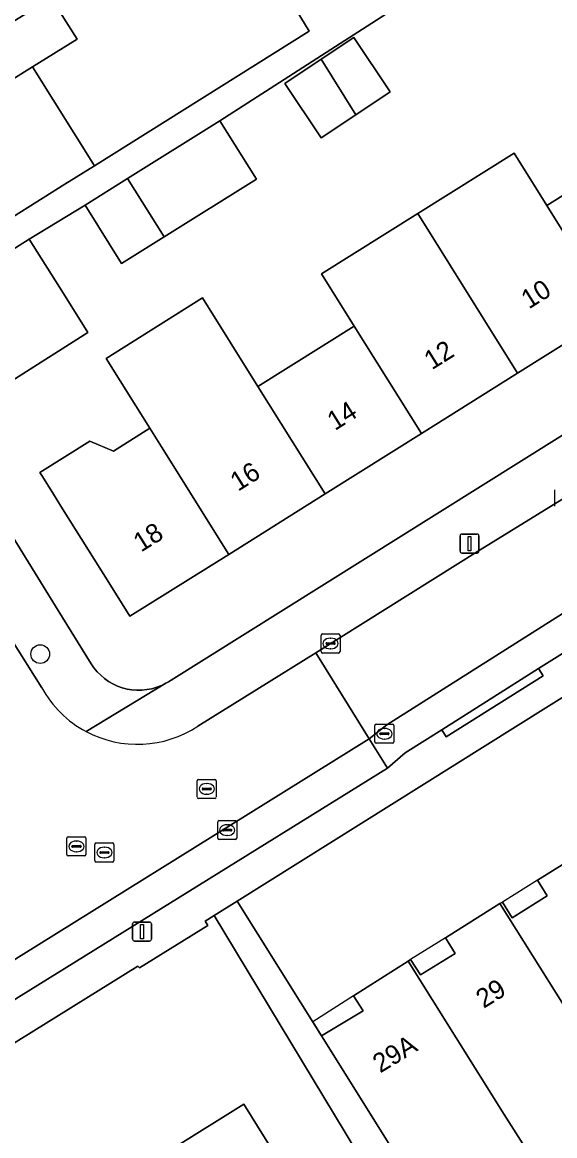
# Model space of a CAD drawing. Extents: x 159664 to 160323, y 385312 to 386115.
# Drawn here: x 160147.9 to 160175.8, y 385653.4 to 385711.9 of the extents above; entities that cross this region are included whole.
import ezdxf

# ---------------------------------------------------------------- set-up
doc = ezdxf.new("R2010")
doc.units = 0
for name, color, linetype in [('IMGEO_Boom', 7, 'Continuous'), ('IMGEO_Erf', 7, 'Continuous'), ('IMGEO_Kolk', 7, 'Continuous'), ('IMGEO_Lichtmast', 7, 'Continuous'), ('IMGEO_Pand', 7, 'Continuous'), ('IMGEO_Pand_nummerreeks', 7, 'Continuous'), ('IMGEO_Pand_overbouw', 7, 'Continuous'), ('IMGEO_Parkeervlak_open', 7, 'Continuous'), ('IMGEO_Rijbaan_lokaal_open', 7, 'Continuous'), ('IMGEO_Rioolput', 7, 'Continuous'), ('IMGEO_Voetpad_open', 7, 'Continuous')]:
    doc.layers.add(name, color=color, linetype=linetype)

msp = doc.modelspace()

# ---------------------------------------------------------------- linework, layer by layer
at = {"layer": 'IMGEO_Boom'}
msp.add_circle((160148.802, 385678.695), 0.489, dxfattribs=at)
at = {"layer": 'IMGEO_Erf'}
for points in [[(160147.043, 385711.687), (160149.38, 385713.149), (160150.736, 385710.98), (160148.399, 385709.518), (160151.646, 385704.328), (160162.933, 385711.387), (160160.849, 385714.823), (160157.732, 385712.932), (160156.666, 385714.69), (160155.366, 385716.834), (160158.483, 385718.725), (160154.528, 385724.811), (160151.519, 385722.877), (160150.291, 385724.787), (160148.946, 385726.88), (160152.084, 385728.896), (160148.224, 385734.954), (160145.186, 385733.001)], [(160171.811, 385715.422), (160158.243, 385706.689), (160160.156, 385703.634), (160155.309, 385700.599), (160153.072, 385699.198), (160151.159, 385702.253), (160148.221, 385700.477), (160150.021, 385697.629), (160151.311, 385695.569), (160143.692, 385690.753)], [(160178.941, 385696.607), (160173.882, 385693.439), (160168.823, 385690.269), (160163.764, 385687.1), (160158.705, 385683.931), (160153.512, 385680.678), (160152.318, 385682.585), (160149.98, 385686.316), (160149.498, 385687.085), (160148.918, 385688.011), (160148.783, 385688.225), (160151.412, 385689.871), (160152.657, 385689.353), (160154.561, 385690.546), (160152.262, 385694.216), (160157.32, 385697.388), (160160.231, 385692.74), (160165.291, 385695.909), (160163.575, 385698.648), (160168.635, 385701.817), (160173.694, 385704.985), (160175.409, 385702.247), (160180.469, 385705.416)], [(160146.953, 385685.49), (160149.75, 385680.977), (160151.478, 385678.188), (160151.627, 385677.971), (160151.794, 385677.768), (160151.979, 385677.581), (160152.179, 385677.411), (160152.395, 385677.259), (160152.622, 385677.128), (160152.861, 385677.017), (160153.109, 385676.928), (160153.363, 385676.862), (160153.623, 385676.818), (160153.885, 385676.798), (160154.148, 385676.801), (160154.41, 385676.828), (160154.668, 385676.879), (160154.921, 385676.952), (160155.166, 385677.047), (160155.402, 385677.164), (160155.538, 385677.244), (160196.521, 385702.868)], [(160193.313, 385687.116), (160159.148, 385665.732), (160163.583, 385658.647), (160165.764, 385659.968), (160165.262, 385660.752), (160168.129, 385662.576), (160168.261, 385662.66), (160168.771, 385661.858), (160170.601, 385662.982), (160170.099, 385663.8), (160172.952, 385665.594), (160173.085, 385665.678), (160173.602, 385664.857), (160175.427, 385666.004), (160174.917, 385666.832), (160177.789, 385668.609)], [(160175.224, 385636.361), (160157.932, 385664.971), (160157.464, 385664.678), (160157.604, 385664.439), (160154.019, 385662.222), (160153.937, 385662.319), (160144.925, 385656.737)]]:
    msp.add_lwpolyline(points, dxfattribs=at)
for points in [[(160165.383, 385707.01), (160163.561, 385705.794), (160161.657, 385708.649), (160163.561, 385709.919), (160165.279, 385711.064), (160167.182, 385708.209)], [(160159.503, 385655.066), (160162.149, 385650.824), (160164.979, 385646.286), (160120.636, 385618.629), (160117.816, 385623.15), (160115.17, 385627.392), (160125.225, 385633.663), (160123.57, 385636.312), (160139.194, 385646.059), (160140.837, 385643.424)]]:
    msp.add_lwpolyline(points, close=True, dxfattribs=at)
at = {"layer": 'IMGEO_Kolk'}
for p, q in [((160175.831, 385686.462), (160175.831, 385687.314)), ((160163.553, 385678.825), (160163.553, 385679.677)), ((160163.628, 385679.751), (160164.48, 385679.751)), ((160164.554, 385679.677), (160164.554, 385678.825)), ((160163.812, 385679.245), (160163.812, 385679.257)), ((160164.25, 385679.208), (160163.852, 385679.208)), ((160163.855, 385679.294), (160164.253, 385679.294)), ((160164.041, 385679.531), (160164.066, 385679.531)), ((160164.296, 385679.257), (160164.296, 385679.245)), ((160164.48, 385678.751), (160163.628, 385678.751)), ((160164.064, 385678.971), (160164.039, 385678.971)), ((160166.456, 385675.015), (160167.308, 385675.015)), ((160166.381, 385674.089), (160166.381, 385674.941)), ((160166.64, 385674.509), (160166.64, 385674.521)), ((160167.078, 385674.472), (160166.68, 385674.472)), ((160166.683, 385674.558), (160167.081, 385674.558)), ((160166.869, 385674.795), (160166.894, 385674.795)), ((160167.124, 385674.521), (160167.124, 385674.509)), ((160167.382, 385674.941), (160167.382, 385674.089)), ((160167.308, 385674.015), (160166.456, 385674.015)), ((160166.892, 385674.235), (160166.867, 385674.235)), ((160158.125, 385669.029), (160158.125, 385669.881)), ((160158.2, 385669.955), (160159.052, 385669.955)), ((160158.613, 385669.735), (160158.638, 385669.735)), ((160159.126, 385669.881), (160159.126, 385669.029)), ((160158.384, 385669.449), (160158.384, 385669.461)), ((160158.822, 385669.412), (160158.424, 385669.412)), ((160158.427, 385669.498), (160158.825, 385669.498)), ((160158.636, 385669.175), (160158.611, 385669.175)), ((160158.868, 385669.461), (160158.868, 385669.449)), ((160159.052, 385668.955), (160158.2, 385668.955))]:
    msp.add_line(p, q, dxfattribs=at)
for points in [[(160175.831, 385686.462), (160175.831, 385687.314)], [(160163.553, 385678.825), (160163.553, 385679.677)], [(160163.628, 385679.751), (160164.48, 385679.751)], [(160164.554, 385679.677), (160164.554, 385678.825)], [(160164.48, 385678.751), (160163.628, 385678.751)], [(160166.456, 385675.015), (160167.308, 385675.015)], [(160166.381, 385674.089), (160166.381, 385674.941)], [(160167.382, 385674.941), (160167.382, 385674.089)], [(160167.308, 385674.015), (160166.456, 385674.015)], [(160158.125, 385669.029), (160158.125, 385669.881)], [(160158.2, 385669.955), (160159.052, 385669.955)], [(160159.126, 385669.881), (160159.126, 385669.029)], [(160159.052, 385668.955), (160158.2, 385668.955)]]:
    msp.add_lwpolyline(points, dxfattribs=at)
for centre, radius, start, end in [((160163.63, 385679.675), 0.0765, 91.55205, 178.44795), ((160163.63, 385679.675), 0.0765, 91.55205, 178.44795), ((160164.478, 385679.675), 0.0765, 1.55205, 88.44795), ((160164.478, 385679.675), 0.0765, 1.55205, 88.44795), ((160163.852, 385679.254), 0.0403, 85.87752, 175.75265), ((160163.849, 385679.244), 0.0366, 178.93798, 274.71019), ((160164.253, 385679.251), 0.043, 264.86636, 352.45326), ((160164.257, 385679.256), 0.0386, 1.73085, 96.63898), ((160163.63, 385678.827), 0.0765, 181.55205, 268.44795), ((160163.63, 385678.827), 0.0765, 181.55205, 268.44795), ((160164.478, 385678.827), 0.0765, 271.55205, 358.44795), ((160164.478, 385678.827), 0.0765, 271.55205, 358.44795), ((160166.458, 385674.939), 0.0765, 91.55205, 178.44795), ((160166.458, 385674.939), 0.0765, 91.55205, 178.44795), ((160167.306, 385674.939), 0.0765, 1.55205, 88.44795), ((160167.306, 385674.939), 0.0765, 1.55205, 88.44795), ((160166.68, 385674.518), 0.0403, 85.87752, 175.75265), ((160166.677, 385674.508), 0.0366, 178.93798, 274.71019), ((160167.081, 385674.515), 0.043, 264.86636, 352.45326), ((160167.085, 385674.52), 0.0386, 1.73085, 96.63898), ((160166.458, 385674.091), 0.0765, 181.55205, 268.44795), ((160166.458, 385674.091), 0.0765, 181.55205, 268.44795), ((160167.306, 385674.091), 0.0765, 271.55205, 358.44795), ((160167.306, 385674.091), 0.0765, 271.55205, 358.44795), ((160158.202, 385669.879), 0.0765, 91.55205, 178.44795), ((160158.202, 385669.879), 0.0765, 91.55205, 178.44795), ((160159.05, 385669.879), 0.0765, 1.55205, 88.44795), ((160159.05, 385669.879), 0.0765, 1.55205, 88.44795), ((160158.424, 385669.458), 0.0403, 85.87752, 175.75265), ((160158.421, 385669.448), 0.0366, 178.93798, 274.71019), ((160158.825, 385669.455), 0.043, 264.86636, 352.45326), ((160158.829, 385669.46), 0.0386, 1.73085, 96.63898), ((160158.202, 385669.031), 0.0765, 181.55205, 268.44795), ((160158.202, 385669.031), 0.0765, 181.55205, 268.44795), ((160159.05, 385669.031), 0.0765, 271.55205, 358.44795), ((160159.05, 385669.031), 0.0765, 271.55205, 358.44795)]:
    msp.add_arc(centre, radius, start, end, dxfattribs=at)
for centre, major_axis, ratio, start_param, end_param in [((160164.04, 385679.251), (-0.387, 0.002), 0.722429, 4.712389, 7.853982), ((160164.065, 385679.251), (-0.39, 0.002), 0.717154, 1.570796, 4.712389), ((160166.868, 385674.515), (-0.387, 0.002), 0.722429, 4.712389, 7.853982), ((160166.893, 385674.515), (-0.39, 0.002), 0.717154, 1.570796, 4.712389), ((160158.612, 385669.455), (-0.387, 0.002), 0.722429, 4.712389, 7.853982), ((160158.637, 385669.455), (-0.39, 0.002), 0.717154, 1.570796, 4.712389)]:
    msp.add_ellipse(centre, major_axis=major_axis, ratio=ratio, start_param=start_param, end_param=end_param, dxfattribs=at)
at = {"layer": 'IMGEO_Lichtmast'}
for p, q in [((160170.958, 385684.996), (160171.748, 385684.996)), ((160171.748, 385684.996), (160170.958, 385684.996)), ((160170.858, 385684.096), (160170.858, 385684.896)), ((160170.858, 385684.896), (160170.858, 385684.096)), ((160171.848, 385684.896), (160171.848, 385684.096)), ((160171.848, 385684.096), (160171.848, 385684.896)), ((160171.748, 385683.996), (160170.958, 385683.996)), ((160170.958, 385683.996), (160171.748, 385683.996)), ((160153.652, 385663.73), (160153.652, 385664.53)), ((160153.652, 385664.53), (160153.652, 385663.73)), ((160153.752, 385664.63), (160154.542, 385664.63)), ((160154.542, 385664.63), (160153.752, 385664.63)), ((160154.642, 385664.53), (160154.642, 385663.73)), ((160154.642, 385663.73), (160154.642, 385664.53)), ((160154.542, 385663.63), (160153.752, 385663.63)), ((160153.752, 385663.63), (160154.542, 385663.63))]:
    msp.add_line(p, q, dxfattribs=at)
for points in [[(160171.278, 385684.871), (160171.428, 385684.871), (160171.428, 385684.121), (160171.278, 385684.121), (160171.278, 385684.871)], [(160154.072, 385664.505), (160154.222, 385664.505), (160154.222, 385663.755), (160154.072, 385663.755), (160154.072, 385664.505)]]:
    msp.add_lwpolyline(points, dxfattribs=at)
for centre, start, end in [((160170.958, 385684.896), 90, 180), ((160170.958, 385684.896), 90, 180), ((160171.748, 385684.896), 0, 90), ((160171.748, 385684.896), 360, 90), ((160170.958, 385684.096), 180, 270), ((160170.958, 385684.096), 180, 270), ((160171.748, 385684.096), 270, 0), ((160171.748, 385684.096), 270, 0), ((160153.752, 385664.53), 90, 180), ((160153.752, 385664.53), 90, 180), ((160154.542, 385664.53), 0, 90), ((160154.542, 385664.53), 360, 90), ((160153.752, 385663.73), 180, 270), ((160153.752, 385663.73), 180, 270), ((160154.542, 385663.73), 270, 0), ((160154.542, 385663.73), 270, 0)]:
    msp.add_arc(centre, 0.1, start, end, dxfattribs=at)
at = {"layer": 'IMGEO_Pand'}
for points in [[(160147.043, 385711.687), (160145.233, 385714.581), (160139.443, 385710.959), (160142.609, 385705.897), (160148.399, 385709.518), (160150.736, 385710.98), (160149.38, 385713.149)], [(160163.561, 385709.919), (160165.383, 385707.01), (160167.182, 385708.209), (160165.279, 385711.064)], [(160142.609, 385705.897), (160145.856, 385700.706), (160150.095, 385703.358), (160151.646, 385704.328), (160148.399, 385709.518)], [(160163.561, 385709.919), (160161.657, 385708.649), (160163.561, 385705.794), (160165.383, 385707.01)], [(160158.243, 385706.689), (160153.395, 385703.654), (160155.309, 385700.599), (160160.156, 385703.634)], [(160178.941, 385696.607), (160184.001, 385699.777), (160180.469, 385705.416), (160175.409, 385702.247)], [(160175.409, 385702.247), (160173.694, 385704.985), (160168.635, 385701.817), (160170.35, 385699.078), (160173.882, 385693.439), (160178.941, 385696.607)], [(160153.395, 385703.654), (160151.159, 385702.253), (160153.072, 385699.198), (160155.309, 385700.599)], [(160168.635, 385701.817), (160163.575, 385698.648), (160165.291, 385695.909), (160168.823, 385690.269), (160173.882, 385693.439), (160170.35, 385699.078)], [(160150.021, 385697.629), (160148.221, 385700.477), (160143.14, 385697.266), (160144.94, 385694.418), (160144.595, 385694.195), (160144.266, 385693.951), (160143.954, 385693.684), (160143.8, 385693.522), (160143.662, 385693.346), (160143.54, 385693.158), (160143.435, 385692.96), (160143.349, 385692.753), (160143.303, 385692.549), (160143.275, 385692.341), (160143.265, 385692.132), (160143.274, 385691.923), (160143.3, 385691.715), (160143.344, 385691.511), (160143.406, 385691.311), (160143.485, 385691.117), (160143.581, 385690.93), (160143.692, 385690.753), (160151.311, 385695.569)], [(160160.231, 385692.74), (160157.32, 385697.388), (160152.262, 385694.216), (160154.561, 385690.546), (160155.173, 385689.569), (160158.705, 385683.931), (160163.764, 385687.1)], [(160163.764, 385687.1), (160168.823, 385690.269), (160165.291, 385695.909), (160160.231, 385692.74)], [(160155.173, 385689.569), (160154.561, 385690.546), (160152.657, 385689.353), (160151.412, 385689.871), (160148.783, 385688.225), (160148.918, 385688.011), (160149.498, 385687.085), (160149.98, 385686.316), (160152.318, 385682.585), (160153.512, 385680.678), (160158.705, 385683.931)], [(160182.822, 385660.563), (160177.789, 385668.609), (160174.917, 385666.832), (160175.427, 385666.004), (160173.602, 385664.857), (160173.085, 385665.678), (160172.952, 385665.594), (160177.999, 385657.547), (160179.653, 385654.934), (160184.466, 385657.982)], [(160175.096, 385651.494), (160179.906, 385654.535), (160179.653, 385654.934), (160177.999, 385657.547), (160172.952, 385665.594), (160170.099, 385663.8), (160170.601, 385662.982), (160168.771, 385661.858), (160168.261, 385662.66), (160168.129, 385662.576), (160173.175, 385654.531)], [(160168.127, 385651.374), (160170.331, 385647.846), (160175.4, 385651.012), (160175.096, 385651.494), (160173.175, 385654.531), (160168.129, 385662.576), (160165.262, 385660.752), (160165.764, 385659.968), (160163.583, 385658.647), (160166.233, 385654.407)], [(160159.503, 385655.066), (160140.837, 385643.424), (160139.194, 385646.059), (160123.57, 385636.312), (160125.225, 385633.663), (160115.17, 385627.392), (160117.816, 385623.15), (160120.636, 385618.629), (160164.979, 385646.286), (160162.149, 385650.824)]]:
    msp.add_lwpolyline(points, close=True, dxfattribs=at)
at = {"layer": 'IMGEO_Pand_overbouw'}
for points in [[(160175.427, 385666.004), (160174.917, 385666.832), (160173.085, 385665.678), (160173.602, 385664.857)], [(160170.601, 385662.982), (160170.099, 385663.8), (160168.261, 385662.66), (160168.771, 385661.858)], [(160165.262, 385660.752), (160163.119, 385659.389), (160163.583, 385658.647), (160165.764, 385659.968)]]:
    msp.add_lwpolyline(points, close=True, dxfattribs=at)
at = {"layer": 'IMGEO_Parkeervlak_open'}
msp.add_lwpolyline([(160215.636, 385705.441), (160196.189, 385693.275), (160188.694, 385688.612), (160186.4, 385687.172), (160177.601, 385681.683), (160167.009, 385674.983), (160166.082, 385674.254), (160167.042, 385672.706), (160167.978, 385673.511), (160169.892, 385674.722), (160174.984, 385677.942), (160179.514, 385680.771), (160184.626, 385683.972), (160189.747, 385687.149), (160196.784, 385691.57), (160201.368, 385694.412), (160206.473, 385697.586), (160211.038, 385700.472)], dxfattribs=at)
msp.add_lwpolyline([(160143.281, 385660.079), (160144.23, 385658.564), (160167.042, 385672.706), (160166.082, 385674.254)], close=True, dxfattribs=at)
at = {"layer": 'IMGEO_Rijbaan_lokaal_open'}
msp.add_lwpolyline([(160163.281, 385678.767), (160166.082, 385674.254), (160167.009, 385674.983), (160177.601, 385681.683), (160186.4, 385687.172), (160183.728, 385691.442), (160171.917, 385684.17)], close=True, dxfattribs=at)
for points in [[(160148.885, 385676.922), (160147.252, 385679.51), (160143.127, 385676.966), (160145.241, 385673.538)], [(160142.947, 385665.142), (160140.915, 385663.857), (160143.281, 385660.079), (160166.082, 385674.254), (160163.281, 385678.767), (160157.077, 385674.913)]]:
    msp.add_lwpolyline(points, dxfattribs=at)
for centre, radius, start, end in [((160153.909, 385679.696), 5.739, 208.90139, 241.99113), ((160153.907, 385679.692), 5.735, 241.98955, 303.55686)]:
    msp.add_arc(centre, radius, start, end, dxfattribs=at)
at = {"layer": 'IMGEO_Rioolput'}
for p, q in [((160157.125, 385672.119), (160157.977, 385672.119)), ((160157.05, 385671.193), (160157.05, 385672.045)), ((160157.309, 385671.613), (160157.309, 385671.625)), ((160157.747, 385671.576), (160157.349, 385671.576)), ((160157.352, 385671.662), (160157.75, 385671.662)), ((160157.538, 385671.899), (160157.563, 385671.899)), ((160157.793, 385671.625), (160157.793, 385671.613)), ((160158.051, 385672.045), (160158.051, 385671.193)), ((160157.977, 385671.119), (160157.125, 385671.119)), ((160157.561, 385671.339), (160157.536, 385671.339)), ((160150.202, 385668.174), (160150.202, 385669.026)), ((160150.277, 385669.1), (160151.129, 385669.1)), ((160150.461, 385668.594), (160150.461, 385668.606)), ((160150.504, 385668.643), (160150.902, 385668.643)), ((160150.69, 385668.88), (160150.715, 385668.88)), ((160150.945, 385668.606), (160150.945, 385668.594)), ((160151.203, 385669.026), (160151.203, 385668.174)), ((160151.674, 385667.854), (160151.674, 385668.706)), ((160151.749, 385668.78), (160152.601, 385668.78)), ((160152.675, 385668.706), (160152.675, 385667.854)), ((160151.129, 385668.1), (160150.277, 385668.1)), ((160150.899, 385668.557), (160150.501, 385668.557)), ((160150.713, 385668.32), (160150.688, 385668.32)), ((160151.933, 385668.274), (160151.933, 385668.286)), ((160152.371, 385668.237), (160151.973, 385668.237)), ((160151.976, 385668.323), (160152.374, 385668.323)), ((160152.185, 385668), (160152.16, 385668)), ((160152.162, 385668.56), (160152.187, 385668.56)), ((160152.417, 385668.286), (160152.417, 385668.274)), ((160152.601, 385667.78), (160151.749, 385667.78))]:
    msp.add_line(p, q, dxfattribs=at)
for points in [[(160157.125, 385672.119), (160157.977, 385672.119)], [(160157.05, 385671.193), (160157.05, 385672.045)], [(160158.051, 385672.045), (160158.051, 385671.193)], [(160157.977, 385671.119), (160157.125, 385671.119)], [(160150.202, 385668.174), (160150.202, 385669.026)], [(160150.277, 385669.1), (160151.129, 385669.1)], [(160151.203, 385669.026), (160151.203, 385668.174)], [(160151.674, 385667.854), (160151.674, 385668.706)], [(160151.749, 385668.78), (160152.601, 385668.78)], [(160152.675, 385668.706), (160152.675, 385667.854)], [(160151.129, 385668.1), (160150.277, 385668.1)], [(160152.601, 385667.78), (160151.749, 385667.78)]]:
    msp.add_lwpolyline(points, dxfattribs=at)
for centre, radius, start, end in [((160157.127, 385672.043), 0.0765, 91.55205, 178.44795), ((160157.127, 385672.043), 0.0765, 91.55205, 178.44795), ((160157.975, 385672.043), 0.0765, 1.55205, 88.44795), ((160157.975, 385672.043), 0.0765, 1.55205, 88.44795), ((160157.349, 385671.622), 0.0403, 85.87752, 175.75265), ((160157.346, 385671.612), 0.0366, 178.93798, 274.71019), ((160157.75, 385671.619), 0.043, 264.86636, 352.45326), ((160157.754, 385671.624), 0.0386, 1.73085, 96.63898), ((160157.127, 385671.195), 0.0765, 181.55205, 268.44795), ((160157.127, 385671.195), 0.0765, 181.55205, 268.44795), ((160157.975, 385671.195), 0.0765, 271.55205, 358.44795), ((160157.975, 385671.195), 0.0765, 271.55205, 358.44795), ((160150.279, 385669.024), 0.0765, 91.55205, 178.44795), ((160150.279, 385669.024), 0.0765, 91.55205, 178.44795), ((160150.501, 385668.603), 0.0403, 85.87752, 175.75265), ((160150.498, 385668.593), 0.0366, 178.93798, 274.71019), ((160150.902, 385668.6), 0.043, 264.86636, 352.45326), ((160150.906, 385668.605), 0.0386, 1.73085, 96.63898), ((160151.127, 385669.024), 0.0765, 1.55205, 88.44795), ((160151.127, 385669.024), 0.0765, 1.55205, 88.44795), ((160151.751, 385668.704), 0.0765, 91.55205, 178.44795), ((160151.751, 385668.704), 0.0765, 91.55205, 178.44795), ((160152.599, 385668.704), 0.0765, 1.55205, 88.44795), ((160152.599, 385668.704), 0.0765, 1.55205, 88.44795), ((160150.279, 385668.176), 0.0765, 181.55205, 268.44795), ((160150.279, 385668.176), 0.0765, 181.55205, 268.44795), ((160151.127, 385668.176), 0.0765, 271.55205, 358.44795), ((160151.127, 385668.176), 0.0765, 271.55205, 358.44795), ((160151.973, 385668.283), 0.0403, 85.87752, 175.75265), ((160151.97, 385668.273), 0.0366, 178.93798, 274.71019), ((160152.374, 385668.28), 0.043, 264.86636, 352.45326), ((160152.378, 385668.285), 0.0386, 1.73085, 96.63898), ((160151.751, 385667.856), 0.0765, 181.55205, 268.44795), ((160151.751, 385667.856), 0.0765, 181.55205, 268.44795), ((160152.599, 385667.856), 0.0765, 271.55205, 358.44795), ((160152.599, 385667.856), 0.0765, 271.55205, 358.44795)]:
    msp.add_arc(centre, radius, start, end, dxfattribs=at)
for centre, major_axis, ratio, start_param, end_param in [((160157.537, 385671.619), (-0.387, 0.002), 0.722429, 4.712389, 7.853982), ((160157.562, 385671.619), (-0.39, 0.002), 0.717154, 1.570796, 4.712389), ((160150.689, 385668.6), (-0.387, 0.002), 0.722429, 4.712389, 7.853982), ((160150.714, 385668.6), (-0.39, 0.002), 0.717154, 1.570796, 4.712389), ((160152.161, 385668.28), (-0.387, 0.002), 0.722429, 4.712389, 7.853982), ((160152.186, 385668.28), (-0.39, 0.002), 0.717154, 1.570796, 4.712389)]:
    msp.add_ellipse(centre, major_axis=major_axis, ratio=ratio, start_param=start_param, end_param=end_param, dxfattribs=at)
at = {"layer": 'IMGEO_Voetpad_open'}
for points in [[(160147.115, 385736.888), (160148.319, 385735.015), (160148.224, 385734.954), (160152.084, 385728.896), (160153.454, 385726.765), (160154.657, 385724.894), (160154.528, 385724.811), (160158.483, 385718.725), (160159.757, 385716.624), (160160.849, 385714.823), (160162.933, 385711.387), (160151.646, 385704.328), (160150.095, 385703.358), (160145.856, 385700.706)], [(160143.14, 385697.266), (160148.221, 385700.477), (160151.159, 385702.253), (160153.395, 385703.654), (160158.243, 385706.689), (160171.811, 385715.422)], [(160201.757, 385703.807), (160196.521, 385702.868), (160155.538, 385677.244), (160155.402, 385677.164), (160151.214, 385674.629)], [(160211.038, 385700.472), (160206.473, 385697.586), (160206.677, 385697.243), (160201.567, 385694.053), (160201.368, 385694.412), (160196.784, 385691.57), (160197.034, 385691.19), (160190.005, 385686.795), (160189.747, 385687.149), (160184.626, 385683.972), (160184.859, 385683.584), (160179.751, 385680.392), (160179.514, 385680.771), (160174.984, 385677.942), (160175.218, 385677.553), (160170.122, 385674.36), (160169.892, 385674.722), (160167.978, 385673.511), (160167.042, 385672.706), (160144.23, 385658.564)], [(160157.077, 385674.913), (160163.281, 385678.767), (160171.917, 385684.17), (160183.728, 385691.442), (160186.067, 385692.882)], [(160151.214, 385674.629), (160155.402, 385677.164), (160155.166, 385677.047), (160154.921, 385676.952), (160154.668, 385676.879), (160154.41, 385676.828), (160154.148, 385676.801), (160153.885, 385676.798), (160153.623, 385676.818), (160153.363, 385676.862), (160153.109, 385676.928), (160152.861, 385677.017), (160152.622, 385677.128), (160152.395, 385677.259), (160152.179, 385677.411), (160151.979, 385677.581), (160151.794, 385677.768), (160151.627, 385677.971), (160151.478, 385678.188), (160149.75, 385680.977), (160146.953, 385685.49), (160143.692, 385690.753)], [(160031.371, 385583.135), (160032.447, 385581.389), (160034.566, 385582.74), (160037.993, 385584.925), (160038.327, 385585.134), (160039.724, 385586.702), (160041.577, 385587.202), (160042.034, 385587.487), (160039.832, 385591.044), (160082.689, 385617.809), (160109.844, 385634.843), (160144.925, 385656.737), (160153.937, 385662.319), (160154.019, 385662.222), (160157.604, 385664.439), (160157.464, 385664.678), (160157.932, 385664.971), (160159.148, 385665.732), (160193.313, 385687.116)], [(160147.252, 385679.51), (160148.885, 385676.922)], [(160168.127, 385651.374), (160166.233, 385654.407), (160163.583, 385658.647), (160159.148, 385665.732), (160157.932, 385664.971), (160175.224, 385636.361)]]:
    msp.add_lwpolyline(points, dxfattribs=at)
msp.add_lwpolyline([(160169.892, 385674.722), (160170.122, 385674.36), (160175.218, 385677.553), (160174.984, 385677.942)], close=True, dxfattribs=at)
for centre, radius, start, end in [((160153.909, 385679.696), 5.739, 208.90139, 241.99113), ((160153.907, 385679.692), 5.735, 241.98955, 303.55686)]:
    msp.add_arc(centre, radius, start, end, dxfattribs=at)

# ---------------------------------------------------------------- texts
at = {"layer": 'IMGEO_Pand_nummerreeks'}
for s, rotation, p in [('10', 32.06272, (160174.473, 385696.783)), ('12', 32.06438, (160169.374, 385693.588)), ('14', 32.06438, (160164.284, 385690.4)), ('16', 32.06272, (160159.191, 385687.209)), ('18', 32.06272, (160154.1, 385684.021)), ('29', 31.95046, (160172.098, 385660.068)), ('29A', 31.20268, (160166.662, 385656.677))]:
    msp.add_text(s, height=1, rotation=rotation, dxfattribs=at).set_placement(p)

doc.saveas('drawing.dxf')
